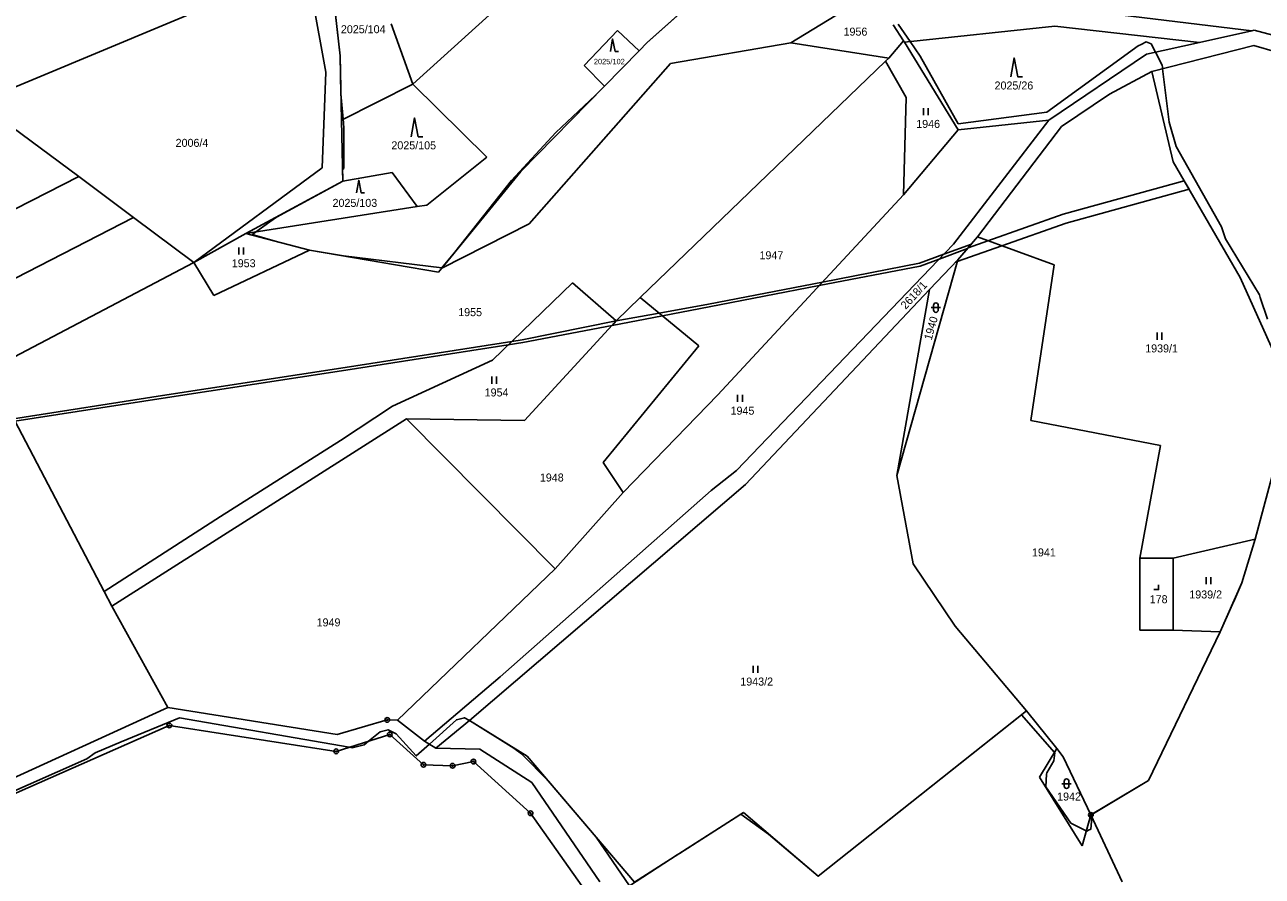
# Model space of a CAD drawing. Extents: x -439246 to -433691, y -1130252 to -1121148.
# Drawn here: x -435527.1 to -435264.2, y -1122885.4 to -1122704.6 of the extents above; entities that cross this region are included whole.
import ezdxf

# ---------------------------------------------------------------- set-up
doc = ezdxf.new("R2010")
doc.units = 0
for name, color, linetype in [('Vrstva 1', 7, 'Continuous'), ('Vrstva 16', 7, 'Continuous'), ('Vrstva 18', 7, 'Continuous'), ('Vrstva 19', 7, 'Continuous'), ('Vrstva 24', 7, 'Continuous'), ('Vrstva 25', 7, 'Continuous'), ('Vrstva 30', 7, 'Continuous'), ('Vrstva 52', 7, 'Continuous'), ('Vrstva 6', 7, 'Continuous')]:
    doc.layers.add(name, color=color, linetype=linetype)

msp = doc.modelspace()

# ---------------------------------------------------------------- linework, layer by layer
at = {"layer": 'Vrstva 1'}
for points in [[(-435350.92, -1122669.18), (-435394.88, -1122708.4)], [(-435460.11, -1122711.18), (-435462.65, -1122688.59)], [(-435536.91, -1122721.01), (-435471.46, -1122693.73)], [(-435364.36, -1122708.47), (-435346.79, -1122697.67)], [(-435466.05, -1122698.69), (-435463.14, -1122714.7)], [(-435307.9, -1122700.85), (-435266.41, -1122705.89)], [(-435340.41, -1122708), (-435342.6, -1122704.59)], [(-435308.3, -1122704.89), (-435340.23, -1122708.29)], [(-435308.3, -1122704.89), (-435277.55, -1122708.36)], [(-435343.54, -1122711.69), (-435340.41, -1122708)], [(-435340.41, -1122708), (-435340.23, -1122708.29)], [(-435277.55, -1122708.36), (-435266.41, -1122705.89)], [(-435266.41, -1122705.89), (-435265.93, -1122705.78)], [(-435265.93, -1122705.78), (-435249.21, -1122710.22)], [(-435396.57, -1122710.12), (-435403.94, -1122717.65)], [(-435394.88, -1122708.4), (-435396.57, -1122710.12)], [(-435389.9, -1122712.82), (-435364.36, -1122708.47)], [(-435364.36, -1122708.47), (-435343.54, -1122711.69)], [(-435340.23, -1122708.29), (-435328.82, -1122726.91)], [(-435288.78, -1122710.86), (-435277.55, -1122708.36)], [(-435287.66, -1122714.52), (-435266.01, -1122708.99)], [(-435266.01, -1122708.99), (-435256.21, -1122711.83)], [(-435459.82, -1122724.84), (-435460.11, -1122711.18)], [(-435419.96, -1122746.89), (-435389.9, -1122712.82)], [(-435344.22, -1122712.34), (-435396.38, -1122762.5)], [(-435343.54, -1122711.69), (-435344.22, -1122712.34)], [(-435344.22, -1122712.34), (-435339.85, -1122720.05)], [(-435309.52, -1122724.88), (-435288.78, -1122710.86)], [(-435463.14, -1122714.7), (-435463.88, -1122734.99)], [(-435296.66, -1122719.36), (-435287.66, -1122714.52)], [(-435283.13, -1122733.71), (-435287.66, -1122714.52)], [(-435403.94, -1122717.65), (-435421.73, -1122735.8)], [(-435339.85, -1122720.05), (-435340.4, -1122740.69)], [(-435306.82, -1122726.19), (-435296.66, -1122719.36)], [(-435515.63, -1122736.86), (-435529.83, -1122726.28)], [(-435459.54, -1122737.83), (-435459.82, -1122724.84)], [(-435329.78, -1122751.17), (-435309.52, -1122724.88)], [(-435328.82, -1122726.91), (-435309.52, -1122724.88)], [(-435324.7, -1122749.67), (-435306.82, -1122726.19)], [(-435340.4, -1122740.69), (-435328.82, -1122726.91)], [(-435268.9, -1122758.28), (-435283.13, -1122733.71)], [(-435590, -1122774.76), (-435515.63, -1122736.86)], [(-435503.96, -1122745.55), (-435515.63, -1122736.86)], [(-435463.88, -1122734.99), (-435491.16, -1122755.08)], [(-435421.73, -1122735.8), (-435438.5, -1122756.28)], [(-435480.14, -1122748.97), (-435459.54, -1122737.83)], [(-435340.4, -1122740.69), (-435379.87, -1122783.19)], [(-435579.09, -1122784.15), (-435503.96, -1122745.55)], [(-435491.16, -1122755.08), (-435503.96, -1122745.55)], [(-435438.5, -1122756.28), (-435419.96, -1122746.89)], [(-435491.16, -1122755.08), (-435480.14, -1122748.97)], [(-435480.14, -1122748.97), (-435466.61, -1122752.47)], [(-435328.88, -1122754.51), (-435324.7, -1122749.67)], [(-435324.7, -1122749.67), (-435308.38, -1122755.6)], [(-435486.91, -1122762.1), (-435466.61, -1122752.47)], [(-435466.61, -1122752.47), (-435439.19, -1122757.12)], [(-435375.9, -1122799.28), (-435329.78, -1122751.17)], [(-435534.88, -1122778.06), (-435491.16, -1122755.08)], [(-435491.16, -1122755.08), (-435486.91, -1122762.1)], [(-435341.83, -1122800.32), (-435328.88, -1122754.51)], [(-435334.86, -1122760.84), (-435328.88, -1122754.51)], [(-435438.5, -1122756.28), (-435439.19, -1122757.12)], [(-435308.38, -1122755.6), (-435313.4, -1122788.64)], [(-435410.74, -1122759.39), (-435427.73, -1122775.81)], [(-435401.42, -1122767.5), (-435410.74, -1122759.39)], [(-435257.58, -1122783.45), (-435268.9, -1122758.28)], [(-435396.38, -1122762.5), (-435401.42, -1122767.5)], [(-435383.87, -1122772.82), (-435396.38, -1122762.5)], [(-435373.96, -1122802.27), (-435334.86, -1122760.84)], [(-435341.83, -1122800.32), (-435334.86, -1122760.84)], [(-435401.42, -1122767.5), (-435420.94, -1122788.64)], [(-435404.21, -1122797.55), (-435383.87, -1122772.82)], [(-435449, -1122785.62), (-435427.73, -1122775.81)], [(-435510.21, -1122824.98), (-435534.88, -1122778.06)], [(-435379.87, -1122783.19), (-435399.94, -1122803.98)], [(-435265.74, -1122813.89), (-435257.58, -1122783.45)], [(-435449, -1122785.62), (-435460.04, -1122792.89)], [(-435508.57, -1122828.1), (-435445.96, -1122788.33)], [(-435420.94, -1122788.64), (-435445.96, -1122788.33)], [(-435445.96, -1122788.33), (-435414.4, -1122820.18)], [(-435313.4, -1122788.64), (-435285.85, -1122793.95)], [(-435460.04, -1122792.89), (-435485.54, -1122809.02)], [(-435285.85, -1122793.95), (-435290.21, -1122817.92)], [(-435399.94, -1122803.98), (-435404.21, -1122797.55)], [(-435381.27, -1122803.54), (-435375.9, -1122799.28)], [(-435432.64, -1122852.37), (-435373.96, -1122802.27)], [(-435338.38, -1122819.12), (-435341.83, -1122800.32)], [(-435426.13, -1122843.1), (-435381.27, -1122803.54)], [(-435414.4, -1122820.18), (-435399.94, -1122803.98)], [(-435485.54, -1122809.02), (-435510.21, -1122824.98)], [(-435283.12, -1122817.92), (-435265.74, -1122813.89)], [(-435268.54, -1122823.14), (-435265.74, -1122813.89)], [(-435290.21, -1122817.92), (-435290.21, -1122833.22)], [(-435290.21, -1122817.92), (-435283.12, -1122817.92)], [(-435283.12, -1122817.92), (-435283.12, -1122833.22)], [(-435447.89, -1122852.29), (-435414.4, -1122820.18)], [(-435329.41, -1122832.36), (-435338.38, -1122819.12)], [(-435273.11, -1122833.55), (-435268.54, -1122823.14)], [(-435508.57, -1122828.1), (-435510.21, -1122824.98)], [(-435496.67, -1122849.58), (-435508.57, -1122828.1)], [(-435314.27, -1122850.29), (-435329.41, -1122832.36)], [(-435290.21, -1122833.22), (-435283.12, -1122833.22)], [(-435288.39, -1122865.11), (-435273.11, -1122833.55)], [(-435283.12, -1122833.22), (-435273.11, -1122833.55)], [(-435442.14, -1122856.73), (-435426.13, -1122843.1)], [(-435535.47, -1122867.3), (-435496.67, -1122849.58)], [(-435460.74, -1122855.34), (-435496.67, -1122849.58)], [(-435460.74, -1122855.34), (-435450.07, -1122852.25)], [(-435450.07, -1122852.25), (-435447.89, -1122852.29)], [(-435447.89, -1122852.29), (-435442.14, -1122856.73)], [(-435432.64, -1122852.37), (-435439.79, -1122858.23)], [(-435432.64, -1122852.37), (-435420.39, -1122859.94)], [(-435358.57, -1122885.44), (-435314.27, -1122850.29)], [(-435314.27, -1122850.29), (-435307.87, -1122858.35)], [(-435535.47, -1122870.66), (-435496.38, -1122853.41)], [(-435496.38, -1122853.41), (-435460.92, -1122858.92)], [(-435460.92, -1122858.92), (-435449.55, -1122855.34)], [(-435449.55, -1122855.34), (-435442.39, -1122861.78)], [(-435442.14, -1122856.73), (-435439.79, -1122858.23)], [(-435430.4, -1122858.45), (-435439.79, -1122858.23)], [(-435419.35, -1122865.57), (-435430.4, -1122858.45)], [(-435420.39, -1122859.94), (-435397.56, -1122886.69)], [(-435311.55, -1122864.39), (-435307.87, -1122858.35)], [(-435307.87, -1122858.35), (-435306.5, -1122860.08)], [(-435306.5, -1122860.08), (-435300.61, -1122872.42)], [(-435442.39, -1122861.78), (-435436.19, -1122861.98)], [(-435436.19, -1122861.98), (-435431.77, -1122861.1)], [(-435431.77, -1122861.1), (-435419.65, -1122872.06)], [(-435404.94, -1122886.65), (-435419.35, -1122865.57)], [(-435302.48, -1122878.99), (-435311.55, -1122864.39)], [(-435300.61, -1122872.42), (-435288.39, -1122865.11)], [(-435419.65, -1122872.06), (-435389.84, -1122914.23)], [(-435397.56, -1122886.69), (-435374.39, -1122871.94)], [(-435374.39, -1122871.94), (-435358.57, -1122885.44)], [(-435300.61, -1122872.42), (-435302.48, -1122878.99)], [(-435300.61, -1122872.42), (-435293.97, -1122886.63)]]:
    msp.add_lwpolyline(points, dxfattribs=at)
at = {"layer": 'Vrstva 24'}
for centre, radius in [((-435450.07, -1122852.25), 0.5), ((-435450.07, -1122852.25), 0.1), ((-435496.38, -1122853.41), 0.5), ((-435496.38, -1122853.41), 0.1), ((-435449.55, -1122855.34), 0.5), ((-435449.55, -1122855.34), 0.1), ((-435460.92, -1122858.92), 0.5), ((-435460.92, -1122858.92), 0.1), ((-435431.77, -1122861.1), 0.5), ((-435442.39, -1122861.78), 0.5), ((-435442.39, -1122861.78), 0.1), ((-435436.19, -1122861.98), 0.5), ((-435436.19, -1122861.98), 0.1), ((-435431.77, -1122861.1), 0.1), ((-435419.65, -1122872.06), 0.5), ((-435419.65, -1122872.06), 0.1), ((-435300.61, -1122872.42), 0.5), ((-435300.61, -1122872.42), 0.1)]:
    msp.add_circle(centre, radius, dxfattribs=at)
at = {"layer": 'Vrstva 25'}
for p, q in [((-435336.16, -1122723.81), (-435336.16, -1122722.31)), ((-435335.16, -1122723.81), (-435335.16, -1122722.31)), ((-435481.62, -1122753.4), (-435481.62, -1122751.9)), ((-435480.62, -1122753.4), (-435480.62, -1122751.9)), ((-435334.53, -1122764.68), (-435332.53, -1122764.68)), ((-435334.03, -1122765.18), (-435334.03, -1122764.18)), ((-435333.03, -1122764.18), (-435333.03, -1122765.18)), ((-435286.56, -1122771.49), (-435286.56, -1122769.99)), ((-435285.56, -1122771.49), (-435285.56, -1122769.99)), ((-435427.89, -1122780.84), (-435427.89, -1122779.34)), ((-435426.89, -1122780.84), (-435426.89, -1122779.34)), ((-435375.65, -1122784.72), (-435375.65, -1122783.22)), ((-435374.65, -1122784.72), (-435374.65, -1122783.22)), ((-435276.1, -1122823.43), (-435276.1, -1122821.93)), ((-435275.1, -1122823.43), (-435275.1, -1122821.93)), ((-435372.35, -1122842.25), (-435372.35, -1122840.75)), ((-435371.35, -1122842.25), (-435371.35, -1122840.75)), ((-435306.78, -1122865.79), (-435304.78, -1122865.79)), ((-435306.28, -1122866.29), (-435306.28, -1122865.29)), ((-435305.28, -1122865.29), (-435305.28, -1122866.29))]:
    msp.add_line(p, q, dxfattribs=at)
for points in [[(-435402.67, -1122710.27), (-435402.2, -1122707.59), (-435401.66, -1122710.27), (-435400.99, -1122710.27)], [(-435317.63, -1122715.65), (-435316.93, -1122711.65), (-435316.13, -1122715.65), (-435315.13, -1122715.65)], [(-435445, -1122728.39), (-435444.3, -1122724.39), (-435443.5, -1122728.39), (-435442.5, -1122728.39)], [(-435456.62, -1122740.32), (-435456.15, -1122737.64), (-435455.61, -1122740.32), (-435454.94, -1122740.32)], [(-435287.21, -1122824.57), (-435286.21, -1122824.57), (-435286.21, -1122823.57)]]:
    msp.add_lwpolyline(points, dxfattribs=at)
for centre, start, end in [((-435333.53, -1122764.18), 0, 180), ((-435333.53, -1122765.18), 180, 0), ((-435305.78, -1122865.29), 0, 180), ((-435305.78, -1122866.29), 180, 0)]:
    msp.add_arc(centre, 0.5, start, end, dxfattribs=at)
at = {"layer": 'Vrstva 30'}
for p, q in [((-435306.5, -1122744.82), (-435280.78, -1122737.76)), ((-435279.75, -1122739.55), (-435305.89, -1122746.72)), ((-435280.78, -1122737.76), (-435279.75, -1122739.55)), ((-435322.48, -1122750.48), (-435306.5, -1122744.82)), ((-435305.89, -1122746.72), (-435319.52, -1122751.55)), ((-435319.52, -1122751.55), (-435328.99, -1122754.91)), ((-435328.88, -1122754.51), (-435326.68, -1122751.97)), ((-435326.68, -1122751.97), (-435322.48, -1122750.48)), ((-435329.39, -1122755.05), (-435328.88, -1122754.51)), ((-435328.99, -1122754.91), (-435329.39, -1122755.05))]:
    msp.add_line(p, q, dxfattribs=at)
for points in [[(-435332.84, -1122754.36), (-435331.87, -1122753.35), (-435326, -1122751.17), (-435326.84, -1122752.15), (-435332.84, -1122754.36)], [(-435358.33, -1122760), (-435357.64, -1122759.25), (-435337, -1122755.26), (-435331.87, -1122753.35), (-435332.84, -1122754.36), (-435336.84, -1122755.84), (-435358.33, -1122760)], [(-435381.83, -1122763.94), (-435357.64, -1122759.25), (-435358.33, -1122760), (-435381.71, -1122764.53), (-435391.62, -1122766.43), (-435402.32, -1122768.47), (-435401.42, -1122767.5), (-435392.32, -1122765.85), (-435381.83, -1122763.94)], [(-435458.91, -1122777.97), (-435497.71, -1122783.93), (-435529.22, -1122788.83), (-435529.51, -1122788.27), (-435497.8, -1122783.34), (-435459, -1122777.37), (-435423.64, -1122771.86), (-435421.42, -1122771.51), (-435401.42, -1122767.5), (-435402.32, -1122768.47), (-435421.31, -1122772.1), (-435424.39, -1122772.58)], [(-435424.39, -1122772.58), (-435458.91, -1122777.97)]]:
    msp.add_lwpolyline(points, dxfattribs=at)
at = {"layer": 'Vrstva 52'}
for points in [[(-435369.68, -1122685.92), (-435394.88, -1122708.4), (-435396.57, -1122710.12), (-435403.94, -1122717.65), (-435405.83, -1122719.58), (-435414.28, -1122727.45), (-435423.66, -1122737.68), (-435435.71, -1122752.87), (-435438.46, -1122756.23), (-435459.37, -1122753.7), (-435466.61, -1122752.47), (-435470.89, -1122751.36), (-435473.37, -1122750.68), (-435478.81, -1122749.18), (-435478.44, -1122748.91), (-435478.07, -1122748.64), (-435475.05, -1122746.47), (-435473.63, -1122745.45), (-435459.54, -1122737.83), (-435459.59, -1122735.35), (-435459.28, -1122735.12), (-435459.28, -1122726.59), (-435459.38, -1122725.43), (-435459.45, -1122724.65), (-435459.94, -1122719.27), (-435460.11, -1122711.18), (-435462.14, -1122693.1)], [(-435263.08, -1122767.11), (-435264.62, -1122762.5), (-435264.79, -1122761.99), (-435272.04, -1122750.05), (-435272.89, -1122747.49), (-435282.49, -1122730.43), (-435283.98, -1122725.31), (-435285.38, -1122713.94), (-435285.42, -1122713.58), (-435285.47, -1122713.16), (-435286.9, -1122710.44), (-435287.82, -1122708.68), (-435288.89, -1122708.25), (-435289.91, -1122708.77), (-435290.59, -1122709.11), (-435310, -1122723.18), (-435328.77, -1122725.64), (-435336.87, -1122711.24), (-435338.99, -1122708.16), (-435341.52, -1122704.47)], [(-435405.71, -1122877.14), (-435398.64, -1122887.46), (-435388.51, -1122880.93), (-435388, -1122880.6), (-435374.96, -1122872.3), (-435369.07, -1122876.48), (-435358.57, -1122885.44), (-435315.36, -1122851.15), (-435308.36, -1122859.16), (-435308.29, -1122859.24), (-435308.5, -1122860.94), (-435310, -1122863.5), (-435310.02, -1122863.76), (-435310.21, -1122866.49), (-435304.88, -1122874.17), (-435301.58, -1122875.82), (-435301.47, -1122875.87), (-435301.1, -1122875.69), (-435300.61, -1122875.45), (-435300.51, -1122873.84), (-435300.45, -1122872.77), (-435300.42, -1122872.31), (-435288.39, -1122865.11), (-435273.11, -1122833.55), (-435270.51, -1122827.63), (-435270.12, -1122826.82), (-435270.06, -1122826.61), (-435268.54, -1122823.14), (-435265.74, -1122813.89), (-435257.58, -1122783.45)], [(-435532.64, -1122868.83), (-435513.87, -1122860.52), (-435512.16, -1122859.24), (-435506.6, -1122856.92), (-435494.25, -1122851.77), (-435458.2, -1122858.06), (-435457.57, -1122858.17), (-435455.01, -1122857.53), (-435454.06, -1122856.76), (-435451.6, -1122854.76), (-435449.89, -1122854.33), (-435448.89, -1122854.84), (-435448.19, -1122855.19), (-435443.92, -1122859.88), (-435441.14, -1122857.37), (-435435.39, -1122852.2), (-435433.68, -1122851.77), (-435432.63, -1122852.36), (-435423.17, -1122858.22), (-435421.53, -1122859.45), (-435415.83, -1122865.28), (-435405.71, -1122877.14)]]:
    msp.add_lwpolyline(points, dxfattribs=at)
at = {"layer": 'Vrstva 6'}
for points in [[(-435340.52, -1122623.01), (-435444.65, -1122717.22)], [(-435449.26, -1122704.4), (-435444.65, -1122717.22)], [(-435408.27, -1122713.28), (-435401.14, -1122705.79)], [(-435401.14, -1122705.79), (-435396.57, -1122710.12)], [(-435403.94, -1122717.65), (-435408.27, -1122713.28)], [(-435444.65, -1122717.22), (-435459.82, -1122724.84)], [(-435444.65, -1122717.22), (-435428.92, -1122732.7)], [(-435428.92, -1122732.7), (-435441.65, -1122742.9)], [(-435459.54, -1122737.83), (-435449.03, -1122735.95)], [(-435449.03, -1122735.95), (-435443.75, -1122743.23)], [(-435443.75, -1122743.23), (-435480.14, -1122748.97)], [(-435443.75, -1122743.23), (-435441.65, -1122742.9)]]:
    msp.add_lwpolyline(points, dxfattribs=at)

# ---------------------------------------------------------------- texts
at = {"layer": 'Vrstva 16'}
msp.add_text('2618/1', height=1.7, rotation=47.4806, dxfattribs=at).set_placement((-435339.94, -1122765.16))
at = {"layer": 'Vrstva 18'}
for s, height, p in [('2025/104', 1.7, (-435459.93, -1122706.4)), ('1956', 1.7, (-435353.15, -1122706.91)), ('2025/102', 1.14, (-435406.19, -1122712.98)), ('2025/26', 1.7, (-435321.07, -1122718.35)), ('1946', 1.7, (-435337.71, -1122726.51)), ('2006/4', 1.7, (-435495.04, -1122730.53)), ('2025/105', 1.7, (-435449.2, -1122731.06)), ('2025/103', 1.7, (-435461.7, -1122743.28)), ('1947', 1.7, (-435371.01, -1122754.41)), ('1953', 1.7, (-435483.11, -1122756.1)), ('1955', 1.7, (-435435.01, -1122766.49)), ('1939/1', 1.7, (-435289.07, -1122774.19)), ('1954', 1.7, (-435429.39, -1122783.54)), ('1945', 1.7, (-435377.15, -1122787.42)), ('1948', 1.7, (-435417.66, -1122801.61)), ('1941', 1.7, (-435313.12, -1122817.52)), ('1939/2', 1.7, (-435279.7, -1122826.45)), ('1949', 1.7, (-435465.09, -1122832.38)), ('1943/2', 1.7, (-435375.08, -1122844.95)), ('1942', 1.7, (-435307.78, -1122869.37))]:
    msp.add_text(s, height=height, dxfattribs=at).set_placement(p)
msp.add_text('1940', height=1.7, rotation=74.4127, dxfattribs=at).set_placement((-435334.45, -1122771.71))
at = {"layer": 'Vrstva 19'}
msp.add_text('178', height=1.7, dxfattribs=at).set_placement((-435288.11, -1122827.46))

doc.saveas('drawing.dxf')
